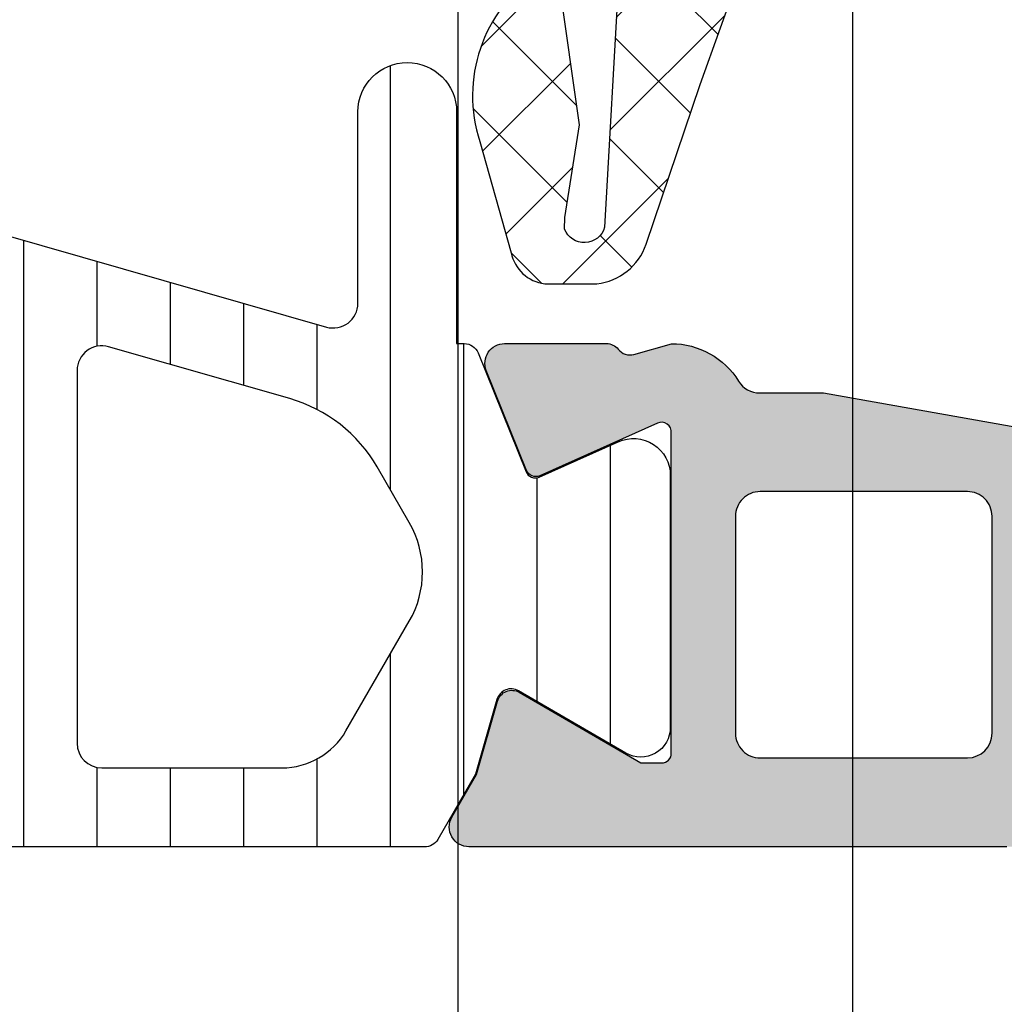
# Model space of a CAD drawing. Header units: millimetres. Extents: x 373037 to 682063, y 76092 to 274210.
# Tile 392 of 552: x 681573 to 681593, y 255978 to 255998. Entities that reach past the tile are written whole.
import ezdxf

# ---------------------------------------------------------------- set-up
doc = ezdxf.new("R2010")
doc.units = ezdxf.units.MM
doc.header["$LTSCALE"] = 100
doc.layers.add('PUDORYS', color=253, linetype='CONTINUOUS')
pattern_1 = [(135, (679960.638258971, 248348.1544064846), (-1.077630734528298, -1.077630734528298), []), (225, (679960.638258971, 248348.1544064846), (1.077630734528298, -1.077630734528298), [])]

msp = doc.modelspace()

# ---------------------------------------------------------------- hatches: boundary and pattern name
at = {"layer": 'PUDORYS', "true_color": 0x939598}
h = msp.add_hatch(dxfattribs=at)
h.set_pattern_fill('ANSI37', color=252, scale=0.48, angle=90, style=0)
h.set_pattern_definition(pattern_1)
edge = h.paths.add_edge_path(flags=16)
edge.add_line((681582.8575962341, 256012.3292867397), (681582.7578522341, 256013.7221407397))
edge.add_arc((681583.3563191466, 256013.7649982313), 0.5999995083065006, 89.99999164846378, 184.0960805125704, ccw=False)
edge.add_arc((681583.3563193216, 256013.7649982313), 0.5999995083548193, -4.096080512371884, 90.00000835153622, ccw=False)
edge.add_line((681583.9547862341, 256013.7221407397), (681583.8550422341, 256012.3292867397))
edge.add_arc((681583.356319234, 256012.3650012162), 0.5000001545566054, 184.096064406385, 355.9039355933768, ccw=False)
edge = h.paths.add_edge_path(flags=16)
edge.add_arc((681584.9563158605, 256009.1649931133), 0.4999996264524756, 89.99995719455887, 180.0000428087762, ccw=False)
edge.add_line((681584.9563162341, 256009.6649927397), (681588.550001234, 256009.6649927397))
edge.add_arc((681588.5500012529, 256009.1649924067), 0.5000003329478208, -23.218026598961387, 90.00000216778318, ccw=False)
edge.add_line((681589.009507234, 256008.9678767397), (681586.293629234, 256002.6367747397))
edge.add_arc((681585.8341238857, 256002.8338906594), 0.4999998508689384, 267.4998893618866, 336.78191820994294, ccw=False)
edge.add_line((681585.812313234, 256002.3343667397), (681584.934506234, 256002.3726927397))
edge.add_arc((681584.9563157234, 256002.8722163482), 0.4999994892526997, 179.9999551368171, 267.5000208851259, ccw=False)
edge.add_line((681584.4563162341, 256002.8722167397), (681584.4563162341, 256009.1649927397))
edge = h.paths.add_edge_path(flags=16)
edge.add_line((681559.402397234, 256003.7568307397), (681555.253727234, 256012.6536837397))
edge.add_arc((681555.706880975, 256012.8649928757), 0.4999998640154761, 89.9999703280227, 205.0000079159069, ccw=False)
edge.add_line((681555.7068812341, 256013.3649927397), (681565.056316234, 256013.3649927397))
edge.add_arc((681565.0563166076, 256012.8649931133), 0.4999996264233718, -4.280877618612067e-05, 90.00004280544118, ccw=False)
edge.add_line((681565.556316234, 256012.8649927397), (681565.556316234, 256003.7410697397))
edge.add_arc((681565.0563161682, 256003.7410699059), 0.5000000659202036, 267.4999727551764, 359.999980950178, ccw=False)
edge.add_line((681565.0345062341, 256003.2415457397), (681559.8337422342, 256003.4686157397))
edge.add_arc((681559.8555519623, 256003.9681411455), 0.5000012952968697, 205.0000919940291, 267.5000025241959, ccw=False)
edge = h.paths.add_edge_path(flags=16)
edge.add_arc((681568.2563158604, 256012.8649931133), 0.4999996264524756, 89.99995719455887, 180.0000428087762, ccw=False)
edge.add_line((681568.256316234, 256013.3649927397), (681575.4563162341, 256013.3649927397))
edge.add_arc((681575.4563166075, 256012.8649931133), 0.4999996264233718, -4.280877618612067e-05, 90.00004280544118, ccw=False)
edge.add_line((681575.9563162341, 256012.8649927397), (681575.9563162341, 256011.6649927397))
edge.add_arc((681577.9563147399, 256011.6649912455), 1.999998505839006, 179.9999571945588, 270.0000428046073)
edge.add_line((681577.9563162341, 256009.6649927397), (681581.7563162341, 256009.6649927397))
edge.add_arc((681581.7563166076, 256009.1649931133), 0.4999996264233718, -4.280877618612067e-05, 90.00004280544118, ccw=False)
edge.add_line((681582.256316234, 256009.1649927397), (681582.256316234, 256003.0119317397))
edge.add_arc((681581.756316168, 256003.011931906), 0.5000000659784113, 267.4999727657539, 359.999980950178, ccw=False)
edge.add_line((681581.7345062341, 256002.5124077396), (681576.2345062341, 256002.7525427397))
edge.add_arc((681576.2563157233, 256003.2520663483), 0.4999994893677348, 179.9999551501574, 267.50002088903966, ccw=False)
edge.add_line((681575.756316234, 256003.2520667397), (681575.756316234, 256008.5649927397))
edge.add_arc((681574.656316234, 256008.5649927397), 1.100000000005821, 0, 180)
edge.add_line((681573.556316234, 256008.5649927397), (681573.556316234, 256003.3917817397))
edge.add_arc((681573.0563161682, 256003.3917819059), 0.5000000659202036, 267.4999727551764, 359.999980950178, ccw=False)
edge.add_line((681573.0345062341, 256002.8922577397), (681568.2345062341, 256003.1018307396))
edge.add_arc((681568.2563157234, 256003.6013543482), 0.4999994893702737, 179.9999551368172, 267.50002088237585, ccw=False)
edge.add_line((681567.756316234, 256003.6013547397), (681567.756316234, 256012.8649927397))
edge = h.paths.add_edge_path()
edge.add_line((681553.043263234, 256011.4785357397), (681557.141112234, 256002.6906697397))
edge.add_ellipse((681559.8600376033, 256003.9585272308), major_axis=(-3.00000296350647, 0), ratio=1, start_angle=25.00003062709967, end_angle=87.49994116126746)
edge.add_line((681559.729176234, 256000.9613797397), (681560.378126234, 256000.9330457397))
edge.add_ellipse((681560.3563167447, 256000.4335221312), major_axis=(-0.4999994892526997, 0), ratio=1, start_angle=179.9999551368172, end_angle=267.5000208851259, ccw=False)
edge.add_line((681560.856316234, 256000.4335217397), (681560.856316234, 255999.4649927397))
edge.add_ellipse((681560.9563161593, 255999.464992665), major_axis=(-0.09999992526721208, 0), ratio=1, start_angle=-4.28221165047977e-05, end_angle=90.00004282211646)
edge.add_line((681560.9563162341, 255999.3649927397), (681561.556316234, 255999.3649927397))
edge.add_ellipse((681561.5563163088, 255999.464992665), major_axis=(-0.09999992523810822, 0), ratio=1, start_angle=89.99995719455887, end_angle=180.0000428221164)
edge.add_line((681561.656316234, 255999.4649927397), (681561.656316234, 256000.3680307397))
edge.add_ellipse((681562.1563162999, 256000.3680305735), major_axis=(-0.5000000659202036, 0), ratio=1, start_angle=267.4999727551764, end_angle=359.99998095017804, ccw=False)
edge.add_line((681562.1781262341, 256000.8675547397), (681571.0784202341, 256000.4737167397))
edge.add_ellipse((681571.0563161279, 255999.9742054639), major_axis=(-0.5000001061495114, 0), ratio=1, start_angle=179.9999170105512, end_angle=267.4662307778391, ccw=False)
edge.add_line((681571.556316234, 255999.9742047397), (681571.556316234, 255999.3649927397))
edge.add_ellipse((681571.6563161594, 255999.364992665), major_axis=(-0.09999992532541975, 0), ratio=1, start_angle=-4.282211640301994e-05, end_angle=90.00004277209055)
edge.add_line((681571.656316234, 255999.2649927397), (681572.256316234, 255999.2649927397))
edge.add_ellipse((681572.2563163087, 255999.364992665), major_axis=(-0.09999992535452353, 0), ratio=1, start_angle=89.99995721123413, end_angle=180.0000428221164)
edge.add_line((681572.356316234, 255999.3649927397), (681572.356316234, 255999.8945547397))
edge.add_ellipse((681572.8563167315, 255999.8945550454), major_axis=(-0.5000004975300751, 0), ratio=1, start_angle=-92.53369799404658, end_angle=3.503136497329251e-05, ccw=False)
edge.add_line((681572.8784202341, 256000.3940667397), (681584.4186452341, 255999.8834107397))
edge.add_ellipse((681584.3968357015, 255999.383886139), major_axis=(-0.5000004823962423, 0), ratio=1, start_angle=176.7829426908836, end_angle=267.50002091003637, ccw=False)
edge.add_line((681584.8960482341, 255999.3558267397), (681584.607485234, 255994.2220837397))
edge.add_ellipse((681584.197067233, 255994.3376391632), major_axis=(-0.4263754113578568, 0), ratio=1, start_angle=20.758972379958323, end_angle=164.2751455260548, ccw=False)
edge.add_line((681583.798372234, 255994.1865157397), (681583.799612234, 255994.4191187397))
edge.add_line((681583.7996122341, 255994.4191187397), (681584.0977502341, 255996.3016977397))
edge.add_line((681584.0977502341, 255996.3016977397), (681583.6973242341, 255999.1509827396))
edge.add_ellipse((681583.4002436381, 255999.109232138), major_axis=(-0.2999999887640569, 0), ratio=1, start_angle=187.9997440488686, end_angle=304.5977463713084)
edge.add_ellipse((681584.9333570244, 255996.8866610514), major_axis=(-3.000047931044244, 0), ratio=1, start_angle=-55.40235871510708, end_angle=18.00842457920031)
edge.add_line((681582.0802782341, 255995.9591757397), (681582.7138542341, 255993.7042847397))
edge.add_ellipse((681583.4890667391, 255993.8652142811), major_axis=(-0.791740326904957, 0), ratio=1, start_angle=11.72768979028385, end_angle=83.20165374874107)
edge.add_line((681583.3953442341, 255993.0790407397), (681584.4535542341, 255993.0778197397))
edge.add_ellipse((681584.3244299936, 255994.2569059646), major_axis=(-1.186135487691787, 0), ratio=1, start_angle=96.24967815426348, end_angle=161.3444235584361)
edge.add_line((681585.4482442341, 255993.8774867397), (681586.5425772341, 255997.1188267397))
edge.add_line((681586.5425772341, 255997.1188267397), (681589.4323552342, 256005.1686217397))
edge.add_line((681589.432355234, 256005.1686217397), (681593.765164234, 256015.0664987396))
edge.add_ellipse((681593.3061552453, 256015.2647688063), major_axis=(-0.5000002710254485, 0), ratio=1, start_angle=156.6379505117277, end_angle=269.9334236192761)
edge.add_line((681593.3067362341, 256015.7647687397), (681592.760035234, 256015.7654037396))
edge.add_ellipse((681592.7594549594, 256015.2654036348), major_axis=(-0.5000004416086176, 0), ratio=1, start_angle=269.9335054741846, end_angle=336.0791754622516)
edge.add_line((681592.302401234, 256015.4681407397), (681590.900645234, 256012.2641377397))
edge.add_ellipse((681589.9845041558, 256012.6649920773), major_axis=(-0.9999993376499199, 0), ratio=1, start_angle=89.99994718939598, end_angle=156.368385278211, ccw=False)
edge.add_line((681589.984503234, 256011.6649927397), (681584.756561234, 256011.6649927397))
edge.add_line((681584.756561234, 256011.6649927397), (681584.7565522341, 256013.4644717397))
edge.add_line((681584.7565522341, 256013.4644717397), (681585.2713532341, 256013.6024137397))
edge.add_ellipse((681585.1565879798, 256013.8795677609), major_axis=(-0.2999756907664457, 0), ratio=1, start_angle=112.4937002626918, end_angle=202.5035666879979)
edge.add_line((681585.4337222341, 256013.9943807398), (681584.5845552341, 256015.2645077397))
edge.add_ellipse((681583.7186910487, 256014.7647869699), major_axis=(-0.9997207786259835, 0), ratio=1, start_angle=209.9907606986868, end_angle=270.0076118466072)
edge.add_line((681583.718558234, 256015.7645077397), (681582.994197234, 256015.7644767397))
edge.add_ellipse((681582.9944052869, 256014.7647389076), major_axis=(-0.9997378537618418, 0), ratio=1, start_angle=270.0119236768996, end_angle=330.0086750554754)
edge.add_line((681582.1285312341, 256015.2644767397), (681581.2793642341, 256013.9943807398))
edge.add_ellipse((681581.5565117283, 256013.8795688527), major_axis=(-0.2999875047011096, 0), ratio=1, start_angle=-22.50240616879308, end_angle=67.5013961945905)
edge.add_line((681581.441718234, 256013.6024137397), (681581.956534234, 256013.4644417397))
edge.add_line((681581.9565342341, 256013.4644417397), (681581.9565422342, 256011.6649927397))
edge.add_line((681581.956542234, 256011.6649927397), (681578.7563152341, 256011.6649927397))
edge.add_ellipse((681578.7563150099, 256011.9649925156), major_axis=(-0.2999997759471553, 0), ratio=1, start_angle=-4.279988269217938e-05, end_angle=90.00004280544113, ccw=False)
edge.add_line((681578.4563152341, 256011.9649927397), (681578.4563152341, 256015.2649887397))
edge.add_ellipse((681577.9563156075, 256015.2649891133), major_axis=(-0.4999996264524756, 0), ratio=1, start_angle=179.9999571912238, end_angle=270.0000428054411)
edge.add_line((681577.9563152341, 256015.7649887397), (681551.0586932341, 256015.7649887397))
edge.add_line((681551.0586932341, 256015.7649887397), (681550.1635752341, 256014.2145967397))
edge.add_ellipse((681550.5965877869, 256013.9645966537), major_axis=(-0.4999999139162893, 0), ratio=1, start_angle=-30.0000170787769, end_angle=89.99993665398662)
edge.add_line((681550.5965872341, 256013.4645967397), (681550.5965872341, 256011.7672257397))
edge.add_line((681550.5965872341, 256011.7672257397), (681552.590109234, 256011.7672257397))
edge.add_ellipse((681552.5901095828, 256011.2672254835), major_axis=(-0.5000002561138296, 0), ratio=1, start_angle=205.0001285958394, end_angle=270.00003995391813, ccw=False)
h = msp.add_hatch(dxfattribs=at)
h.set_pattern_fill('ANSI37', color=252, scale=0.48, angle=90, style=0)
h.set_pattern_definition(pattern_1)
edge = h.paths.add_edge_path(flags=16)
edge.add_line((681582.8575962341, 256012.3292865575), (681582.7578522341, 256013.7221405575))
edge.add_arc((681583.3563191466, 256013.7649980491), 0.5999995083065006, 89.99999164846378, 184.0960805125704, ccw=False)
edge.add_arc((681583.3563193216, 256013.7649980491), 0.5999995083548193, -4.096080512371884, 90.00000835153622, ccw=False)
edge.add_line((681583.9547862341, 256013.7221405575), (681583.8550422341, 256012.3292865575))
edge.add_arc((681583.356319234, 256012.365001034), 0.5000001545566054, 184.096064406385, 355.9039355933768, ccw=False)
edge = h.paths.add_edge_path(flags=16)
edge.add_arc((681584.9563158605, 256009.1649929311), 0.4999996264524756, 89.99995719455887, 180.0000428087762, ccw=False)
edge.add_line((681584.9563162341, 256009.6649925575), (681588.550001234, 256009.6649925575))
edge.add_arc((681588.5500012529, 256009.1649922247), 0.5000003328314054, -23.21802661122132, 90.00000216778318, ccw=False)
edge.add_line((681589.009507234, 256008.9678765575), (681586.293629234, 256002.6367745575))
edge.add_arc((681585.8341238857, 256002.8338904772), 0.4999998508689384, 267.4998893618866, 336.78191820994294, ccw=False)
edge.add_line((681585.812313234, 256002.3343665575), (681584.934506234, 256002.3726925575))
edge.add_arc((681584.9563157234, 256002.8722161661), 0.4999994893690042, 179.9999551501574, 267.5000208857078, ccw=False)
edge.add_line((681584.4563162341, 256002.8722165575), (681584.4563162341, 256009.1649925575))
edge = h.paths.add_edge_path(flags=16)
edge.add_line((681559.402397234, 256003.7568305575), (681555.253727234, 256012.6536835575))
edge.add_arc((681555.706880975, 256012.8649926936), 0.4999998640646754, 89.99997032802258, 205.0000079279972, ccw=False)
edge.add_line((681555.7068812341, 256013.3649925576), (681565.056316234, 256013.3649925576))
edge.add_arc((681565.0563166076, 256012.8649929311), 0.4999996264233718, -4.280877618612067e-05, 90.00004280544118, ccw=False)
edge.add_line((681565.556316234, 256012.8649925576), (681565.556316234, 256003.7410695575))
edge.add_arc((681565.0563161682, 256003.7410697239), 0.5000000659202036, 267.4999727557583, 359.9999809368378, ccw=False)
edge.add_line((681565.0345062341, 256003.2415455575), (681559.8337422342, 256003.4686155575))
edge.add_arc((681559.8555519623, 256003.9681409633), 0.5000012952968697, 205.0000919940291, 267.5000025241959, ccw=False)
edge = h.paths.add_edge_path(flags=16)
edge.add_arc((681568.2563158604, 256012.8649929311), 0.4999996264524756, 89.99995719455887, 180.0000428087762, ccw=False)
edge.add_line((681568.256316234, 256013.3649925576), (681575.4563162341, 256013.3649925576))
edge.add_arc((681575.4563166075, 256012.8649929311), 0.4999996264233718, -4.280877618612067e-05, 90.00004280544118, ccw=False)
edge.add_line((681575.9563162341, 256012.8649925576), (681575.9563162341, 256011.6649925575))
edge.add_arc((681577.9563147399, 256011.6649910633), 1.999998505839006, 179.9999571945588, 270.0000428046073)
edge.add_line((681577.9563162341, 256009.6649925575), (681581.7563162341, 256009.6649925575))
edge.add_arc((681581.7563166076, 256009.1649929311), 0.4999996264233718, -4.280877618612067e-05, 90.00004280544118, ccw=False)
edge.add_line((681582.256316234, 256009.1649925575), (681582.256316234, 256003.0119315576))
edge.add_arc((681581.756316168, 256003.0119317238), 0.5000000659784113, 267.4999727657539, 359.999980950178, ccw=False)
edge.add_line((681581.7345062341, 256002.5124075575), (681576.2345062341, 256002.7525425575))
edge.add_arc((681576.2563157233, 256003.252066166), 0.4999994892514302, 179.9999551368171, 267.50002088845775, ccw=False)
edge.add_line((681575.756316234, 256003.2520665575), (681575.756316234, 256008.5649925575))
edge.add_arc((681574.656316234, 256008.5649925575), 1.100000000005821, 0, 180)
edge.add_line((681573.556316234, 256008.5649925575), (681573.556316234, 256003.3917815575))
edge.add_arc((681573.0563161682, 256003.3917817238), 0.5000000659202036, 267.4999727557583, 359.9999809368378, ccw=False)
edge.add_line((681573.0345062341, 256002.8922575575), (681568.2345062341, 256003.1018305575))
edge.add_arc((681568.2563157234, 256003.6013541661), 0.4999994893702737, 179.9999551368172, 267.50002088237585, ccw=False)
edge.add_line((681567.756316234, 256003.6013545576), (681567.756316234, 256012.8649925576))
edge = h.paths.add_edge_path()
edge.add_line((681553.043263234, 256011.4785355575), (681557.141112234, 256002.6906695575))
edge.add_ellipse((681559.8600376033, 256003.9585270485), major_axis=(-3.00000296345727, 0), ratio=1, start_angle=25.00003062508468, end_angle=87.49994116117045)
edge.add_line((681559.729176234, 256000.9613795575), (681560.378126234, 256000.9330455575))
edge.add_ellipse((681560.3563167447, 256000.4335219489), major_axis=(-0.4999994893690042, 0), ratio=1, start_angle=179.9999551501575, end_angle=267.5000208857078, ccw=False)
edge.add_line((681560.856316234, 256000.4335215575), (681560.856316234, 255999.4649925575))
edge.add_ellipse((681560.9563161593, 255999.4649924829), major_axis=(-0.09999992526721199, 0), ratio=1, start_angle=-4.275541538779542e-05, end_angle=90.0000428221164)
edge.add_line((681560.9563162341, 255999.3649925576), (681561.556316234, 255999.3649925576))
edge.add_ellipse((681561.5563163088, 255999.4649924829), major_axis=(-0.09999992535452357, 0), ratio=1, start_angle=89.99995719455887, end_angle=180.0000427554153)
edge.add_line((681561.656316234, 255999.4649925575), (681561.656316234, 256000.3680305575))
edge.add_ellipse((681562.1563162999, 256000.3680303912), major_axis=(-0.5000000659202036, 0), ratio=1, start_angle=267.4999727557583, end_angle=359.9999809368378, ccw=False)
edge.add_line((681562.1781262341, 256000.8675545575), (681571.0784202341, 256000.4737165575))
edge.add_ellipse((681571.0563161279, 255999.9742052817), major_axis=(-0.5000001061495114, 0), ratio=1, start_angle=179.9999170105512, end_angle=267.4662307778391, ccw=False)
edge.add_line((681571.556316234, 255999.9742045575), (681571.556316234, 255999.3649925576))
edge.add_ellipse((681571.6563161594, 255999.3649924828), major_axis=(-0.09999992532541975, 0), ratio=1, start_angle=-4.282211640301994e-05, end_angle=90.00004277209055)
edge.add_line((681571.656316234, 255999.2649925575), (681572.256316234, 255999.2649925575))
edge.add_ellipse((681572.2563163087, 255999.3649924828), major_axis=(-0.09999992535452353, 0), ratio=1, start_angle=89.99995721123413, end_angle=180.0000428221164)
edge.add_line((681572.356316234, 255999.3649925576), (681572.356316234, 255999.8945545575))
edge.add_ellipse((681572.8563167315, 255999.8945548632), major_axis=(-0.5000004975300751, 0), ratio=1, start_angle=-92.53369799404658, end_angle=3.503136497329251e-05, ccw=False)
edge.add_line((681572.8784202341, 256000.3940665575), (681584.4186452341, 255999.8834105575))
edge.add_ellipse((681584.3968357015, 255999.3838859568), major_axis=(-0.5000004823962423, 0), ratio=1, start_angle=176.7829426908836, end_angle=267.50002091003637, ccw=False)
edge.add_line((681584.8960482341, 255999.3558265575), (681584.607485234, 255994.2220835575))
edge.add_ellipse((681584.197067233, 255994.3376389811), major_axis=(-0.4263754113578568, 0), ratio=1, start_angle=20.758972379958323, end_angle=164.2751455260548, ccw=False)
edge.add_line((681583.798372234, 255994.1865155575), (681583.799612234, 255994.4191185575))
edge.add_line((681583.7996122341, 255994.4191185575), (681584.0977502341, 255996.3016975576))
edge.add_line((681584.0977502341, 255996.3016975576), (681583.6973242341, 255999.1509825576))
edge.add_ellipse((681583.4002436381, 255999.109231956), major_axis=(-0.2999999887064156, 0), ratio=1, start_angle=187.9997440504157, end_angle=304.5977463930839)
edge.add_ellipse((681584.9333570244, 255996.8866608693), major_axis=(-3.000047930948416, 0), ratio=1, start_angle=-55.40235871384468, end_angle=18.00842458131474)
edge.add_line((681582.0802782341, 255995.9591755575), (681582.7138542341, 255993.7042845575))
edge.add_ellipse((681583.4890667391, 255993.8652140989), major_axis=(-0.791740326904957, 0), ratio=1, start_angle=11.72768979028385, end_angle=83.20165374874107)
edge.add_line((681583.3953442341, 255993.0790405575), (681584.4535542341, 255993.0778195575))
edge.add_ellipse((681584.3244299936, 255994.2569057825), major_axis=(-1.186135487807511, 0), ratio=1, start_angle=96.2496781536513, end_angle=161.3444235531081)
edge.add_line((681585.4482442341, 255993.8774865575), (681586.5425772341, 255997.1188265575))
edge.add_line((681586.5425772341, 255997.1188265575), (681589.4323552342, 256005.1686215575))
edge.add_line((681589.432355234, 256005.1686215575), (681593.765164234, 256015.0664985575))
edge.add_ellipse((681593.3061552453, 256015.2647686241), major_axis=(-0.5000002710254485, 0), ratio=1, start_angle=156.6379505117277, end_angle=269.9334236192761)
edge.add_line((681593.3067362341, 256015.7647685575), (681592.760035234, 256015.7654035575))
edge.add_ellipse((681592.7594549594, 256015.2654034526), major_axis=(-0.5000004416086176, 0), ratio=1, start_angle=269.9335054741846, end_angle=336.0791754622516)
edge.add_line((681592.302401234, 256015.4681405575), (681590.900645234, 256012.2641375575))
edge.add_ellipse((681589.9845041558, 256012.6649918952), major_axis=(-0.9999993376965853, 0), ratio=1, start_angle=89.99994718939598, end_angle=156.3683852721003, ccw=False)
edge.add_line((681589.984503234, 256011.6649925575), (681584.756561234, 256011.6649925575))
edge.add_line((681584.756561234, 256011.6649925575), (681584.7565522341, 256013.4644715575))
edge.add_line((681584.7565522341, 256013.4644715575), (681585.2713532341, 256013.6024135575))
edge.add_ellipse((681585.1565879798, 256013.8795675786), major_axis=(-0.2999756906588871, 0), ratio=1, start_angle=112.4937002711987, end_angle=202.5035667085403)
edge.add_line((681585.4337222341, 256013.9943805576), (681584.5845552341, 256015.2645075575))
edge.add_ellipse((681583.7186910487, 256014.7647867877), major_axis=(-0.9997207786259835, 0), ratio=1, start_angle=209.9907606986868, end_angle=270.0076118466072)
edge.add_line((681583.718558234, 256015.7645075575), (681582.994197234, 256015.7644765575))
edge.add_ellipse((681582.9944052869, 256014.7647387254), major_axis=(-0.9997378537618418, 0), ratio=1, start_angle=270.0119236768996, end_angle=330.0086750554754)
edge.add_line((681582.1285312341, 256015.2644765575), (681581.2793642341, 256013.9943805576))
edge.add_ellipse((681581.5565117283, 256013.8795686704), major_axis=(-0.2999875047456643, 0), ratio=1, start_angle=-22.50240618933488, end_angle=67.50139618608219)
edge.add_line((681581.441718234, 256013.6024135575), (681581.956534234, 256013.4644415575))
edge.add_line((681581.9565342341, 256013.4644415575), (681581.9565422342, 256011.6649925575))
edge.add_line((681581.956542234, 256011.6649925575), (681578.7563152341, 256011.6649925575))
edge.add_ellipse((681578.7563150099, 256011.9649923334), major_axis=(-0.2999997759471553, 0), ratio=1, start_angle=-4.279988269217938e-05, end_angle=90.00004280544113, ccw=False)
edge.add_line((681578.4563152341, 256011.9649925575), (681578.4563152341, 256015.2649885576))
edge.add_ellipse((681577.9563156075, 256015.2649889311), major_axis=(-0.4999996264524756, 0), ratio=1, start_angle=179.9999571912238, end_angle=270.0000428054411)
edge.add_line((681577.9563152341, 256015.7649885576), (681551.0586932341, 256015.7649885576))
edge.add_line((681551.0586932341, 256015.7649885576), (681550.1635752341, 256014.2145965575))
edge.add_ellipse((681550.5965877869, 256013.9645964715), major_axis=(-0.4999999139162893, 0), ratio=1, start_angle=-30.0000170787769, end_angle=89.99993665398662)
edge.add_line((681550.5965872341, 256013.4645965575), (681550.5965872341, 256011.7672255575))
edge.add_line((681550.5965872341, 256011.7672255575), (681552.590109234, 256011.7672255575))
edge.add_ellipse((681552.5901095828, 256011.2672253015), major_axis=(-0.5000002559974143, 0), ratio=1, start_angle=205.000128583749, end_angle=270.00003995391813, ccw=False)
h = msp.add_hatch(dxfattribs=at)
h.set_pattern_fill('ANSI31', color=252, scale=0.468, angle=45, style=0)
h.set_pattern_definition([(90, (679960.638258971, 248348.1544064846), (-1.4859, 3.33066907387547e-16), [])])
edge = h.paths.add_edge_path(flags=16)
edge.add_line((681579.367841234, 255984.0130927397), (681580.651203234, 255986.2358027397))
edge.add_ellipse((681578.9194782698, 255987.2356751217), major_axis=(-1.999654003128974, 0), ratio=1, start_angle=149.9984985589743, end_angle=209.9999542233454)
edge.add_line((681580.6512302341, 255988.2355007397), (681579.999102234, 255989.3650187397))
edge.add_ellipse((681577.4010220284, 255987.8650156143), major_axis=(-3.000005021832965, 0), ratio=1, start_angle=210.0000135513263, end_angle=253.9999452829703)
edge.add_line((681578.2279382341, 255990.7488047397), (681574.5569162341, 255991.8014527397))
edge.add_ellipse((681574.4190974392, 255991.3208217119), major_axis=(-0.5000002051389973, 0), ratio=1, start_angle=-106.0000072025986, end_angle=0.0007989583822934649)
edge.add_line((681573.919097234, 255991.3208147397), (681573.919207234, 255983.7630617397))
edge.add_ellipse((681574.4192070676, 255983.7630715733), major_axis=(-0.4999998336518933, 0), ratio=1, start_angle=0.001126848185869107, end_angle=90.000821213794)
edge.add_line((681574.419214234, 255983.2630717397), (681578.068863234, 255983.2631277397))
edge.add_ellipse((681578.0688237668, 255984.7631269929), major_axis=(-1.499999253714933, 0), ratio=1, start_angle=90.00150754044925, end_angle=149.9984727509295)
edge = h.paths.add_edge_path(flags=16)
edge.add_line((681572.3192052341, 255983.7630437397), (681572.319078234, 255992.0663737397))
edge.add_ellipse((681571.8190779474, 255992.0663654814), major_axis=(-0.5000002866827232, 0), ratio=1, start_angle=180.0009463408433, end_angle=254.0000560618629)
edge.add_line((681571.9568962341, 255992.5469967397), (681566.004134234, 255994.2539237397))
edge.add_ellipse((681565.8663152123, 255993.7732930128), major_axis=(-0.4999999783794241, 0), ratio=1, start_angle=-106.0000416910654, end_angle=0.0009480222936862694)
edge.add_line((681565.366315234, 255993.7732847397), (681565.366485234, 255983.7629307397))
edge.add_ellipse((681565.8664854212, 255983.7629429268), major_axis=(-0.5000001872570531, 0), ratio=1, start_angle=0.001396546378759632, end_angle=90.0008952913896)
edge.add_line((681565.8664932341, 255983.2629427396), (681571.8192132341, 255983.2630327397))
edge.add_ellipse((681571.8192049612, 255983.7630330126), major_axis=(-0.5000002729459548, 0), ratio=1, start_angle=90.00094800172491, end_angle=180.0012292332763)
edge = h.paths.add_edge_path(flags=16)
edge.add_line((681558.0021812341, 255994.3120797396), (681556.1682922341, 255991.1356897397))
edge.add_ellipse((681558.7663719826, 255989.6356898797), major_axis=(-3.000002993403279, 0), ratio=1, start_angle=-29.99996390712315, end_angle=30.0014917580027)
edge.add_line((681556.168332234, 255988.1356207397), (681558.5488272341, 255984.0127377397))
edge.add_ellipse((681559.8478455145, 255984.7627734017), major_axis=(-1.500000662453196, 0), ratio=1, start_angle=30.00155832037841, end_angle=90.00151717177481)
edge.add_line((681559.847885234, 255983.2627727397), (681563.266499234, 255983.2628637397))
edge.add_ellipse((681563.2664857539, 255983.7628632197), major_axis=(-0.4999994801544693, 0), ratio=1, start_angle=90.00154470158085, end_angle=180.0014346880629)
edge.add_line((681563.766485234, 255983.7628757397), (681563.766304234, 255994.0621907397))
edge.add_ellipse((681562.7663038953, 255994.062172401), major_axis=(-1.00000033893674, 0), ratio=1, start_angle=180.0010507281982, end_angle=270.0015275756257)
edge.add_line((681562.7662772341, 255995.0621727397), (681559.301179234, 255995.0620797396))
edge.add_ellipse((681559.3012194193, 255993.562079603), major_axis=(-1.500000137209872, 0), ratio=1, start_angle=270.0015349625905, end_angle=329.9999969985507)
edge = h.paths.add_edge_path()
edge.add_line((681556.154375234, 255996.6619477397), (681562.707438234, 255996.6621697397))
edge.add_arc((681562.7076050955, 255991.6621720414), 4.999997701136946, 73.99997623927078, 90.0019120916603, ccw=False)
edge.add_line((681564.0857932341, 255996.4684777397), (681578.972211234, 255992.1998667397))
edge.add_arc((681579.1100297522, 255992.6804970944), 0.4999994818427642, 254.0000020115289, 360.0000739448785)
edge.add_line((681579.6100292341, 255992.6804977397), (681579.6100292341, 255996.5638717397))
edge.add_arc((681580.6100292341, 255996.5638917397), 1.000000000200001, 0.0011459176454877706, 180.0011459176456, ccw=False)
edge.add_line((681581.6100292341, 255996.5639117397), (681581.6102172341, 255991.8655757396))
edge.add_line((681581.6102172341, 255991.8655757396), (681581.7662692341, 255991.8655757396))
edge.add_arc((681581.766269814, 255991.5655757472), 0.2999999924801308, 21.973845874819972, 90.00011076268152, ccw=False)
edge.add_line((681582.0444762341, 255991.6778307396), (681583.0176632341, 255989.2659287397))
edge.add_arc((681583.2031344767, 255989.3407653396), 0.20000024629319, 201.9737977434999, 294.1409822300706)
edge.add_line((681583.2849312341, 255989.1582567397), (681584.8836162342, 255989.8747567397))
edge.add_arc((681585.1903544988, 255989.1903509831), 0.7499997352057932, -1.8587370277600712e-05, 114.1410584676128, ccw=False)
edge.add_line((681585.9403542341, 255989.1903507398), (681585.9403542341, 255984.0828017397))
edge.add_arc((681585.3403544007, 255984.0828018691), 0.5999998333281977, 239.85707513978, 359.99998763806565, ccw=False)
edge.add_line((681585.0390592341, 255983.5639367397), (681582.8671022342, 255984.8251527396))
edge.add_arc((681582.7164539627, 255984.5657200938), 0.300000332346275, 59.85696928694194, 163.9999309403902)
edge.add_line((681582.428075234, 255984.6484117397), (681581.9938082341, 255983.1339397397))
edge.add_line((681581.9938082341, 255983.1339397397), (681581.231260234, 255981.8131677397))
edge.add_arc((681580.9714530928, 255981.9631684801), 0.299999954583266, 267.5366952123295, 329.9998317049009, ccw=False)
edge.add_line((681580.958559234, 255981.6634457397), (681556.968905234, 255981.6634457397))
edge.add_arc((681556.9489505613, 255981.9627814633), 0.3000001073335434, 210.0001477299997, 273.8138762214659, ccw=False)
edge.add_line((681556.689143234, 255981.8127807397), (681555.926575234, 255983.1335867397))
edge.add_line((681555.926575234, 255983.1335867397), (681555.4923082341, 255984.6480577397))
edge.add_arc((681555.2039291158, 255984.5653665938), 0.3000005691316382, 15.99995675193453, 120.1429184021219)
edge.add_line((681555.0532812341, 255984.8247997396), (681552.8813252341, 255983.5635837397))
edge.add_arc((681552.5800295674, 255984.0824491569), 0.6000003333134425, 180.000039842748, 300.14295235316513, ccw=False)
edge.add_line((681551.980029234, 255984.0824487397), (681551.980029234, 255993.9860487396))
edge.add_arc((681552.7300292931, 255993.9860494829), 0.750000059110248, 65.85897973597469, 180.0000567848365, ccw=False)
edge.add_line((681553.0367672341, 255994.6704557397), (681554.6354522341, 255993.9539557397))
edge.add_arc((681554.7172489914, 255994.1364643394), 0.2000002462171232, 245.8590177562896, 338.0262022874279)
edge.add_line((681554.902720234, 255994.0616277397), (681555.876179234, 255996.4742027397))
edge.add_arc((681556.1543850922, 255996.3619485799), 0.2999991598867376, 90.00188278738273, 158.0262614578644, ccw=False)
h = msp.add_hatch(color=252, dxfattribs=at)
edge = h.paths.add_edge_path(flags=16)
edge.add_line((681591.960104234, 255988.8648487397), (681587.760354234, 255988.8648487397))
edge.add_ellipse((681587.7603538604, 255988.3648491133), major_axis=(-0.4999996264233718, 0), ratio=1, start_angle=-90.00004280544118, end_angle=4.280877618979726e-05)
edge.add_line((681587.260354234, 255988.3648487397), (681587.260354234, 255983.9648247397))
edge.add_ellipse((681587.7603538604, 255983.9648243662), major_axis=(-0.4999996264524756, 0), ratio=1, start_angle=-4.280877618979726e-05, end_angle=90.00004280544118)
edge.add_line((681587.760354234, 255983.4648247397), (681591.960103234, 255983.4648247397))
edge.add_ellipse((681591.9601027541, 255983.9648252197), major_axis=(-0.5000004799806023, 0), ratio=1, start_angle=90.00005500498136, end_angle=179.9999449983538)
edge.add_line((681592.460103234, 255983.9648247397), (681592.460104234, 255988.3648487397))
edge.add_ellipse((681591.9601046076, 255988.3648491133), major_axis=(-0.4999996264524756, 0), ratio=1, start_angle=179.9999571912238, end_angle=270.0000428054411)
edge = h.paths.add_edge_path()
edge.add_line((681589.0467002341, 255990.8632297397), (681595.8097002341, 255989.6634697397))
edge.add_arc((681595.4603558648, 255987.6942181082), 1.999998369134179, -3.920358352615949e-05, 79.94040986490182, ccw=False)
edge.add_line((681597.4603542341, 255987.6942167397), (681597.4603542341, 255983.5292437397))
edge.add_line((681597.4603542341, 255983.5292437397), (681597.0000732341, 255981.8114547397))
edge.add_arc((681596.806888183, 255981.8632186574), 0.1999999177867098, 270.00001461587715, 344.99996143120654, ccw=False)
edge.add_line((681596.8068882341, 255981.6632187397), (681596.3603542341, 255981.6632187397))
edge.add_arc((681596.3603538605, 255982.1632183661), 0.4999996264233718, 179.9999571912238, 270.0000428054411, ccw=False)
edge.add_line((681595.860354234, 255982.1632187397), (681595.860354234, 255987.4632187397))
edge.add_arc((681595.3603546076, 255987.4632191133), 0.4999996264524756, 359.9999571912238, 450.0000428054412)
edge.add_line((681595.360354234, 255987.9632187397), (681594.260104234, 255987.9632187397))
edge.add_arc((681594.2601047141, 255987.4632182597), 0.5000004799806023, 90.00005500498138, 179.9999449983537)
edge.add_line((681593.7601042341, 255987.4632187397), (681593.7601042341, 255986.4632187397))
edge.add_line((681593.7601042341, 255986.4632187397), (681593.960104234, 255986.4632187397))
edge.add_arc((681593.960103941, 255986.2632186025), 0.200000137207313, -15.000005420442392, 89.99991605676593, ccw=False)
edge.add_line((681594.153289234, 255986.2114547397), (681593.7601032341, 255984.7440667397))
edge.add_line((681593.7601032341, 255984.7440667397), (681593.7601032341, 255982.6632187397))
edge.add_arc((681592.760102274, 255982.6632196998), 1.000000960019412, 270.00005500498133, 359.9999449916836, ccw=False)
edge.add_line((681592.7601032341, 255981.6632187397), (681581.8606012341, 255981.6632187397))
edge.add_arc((681581.8606009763, 255982.063219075), 0.400000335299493, 150.0000831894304, 270.0000369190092, ccw=False)
edge.add_line((681581.514190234, 255982.2632187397), (681582.012356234, 255983.1260667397))
edge.add_line((681582.012356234, 255983.1260667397), (681582.440226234, 255984.6182277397))
edge.add_arc((681582.7286050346, 255984.5355363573), 0.300000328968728, 59.82075871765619, 163.9999831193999, ccw=False)
edge.add_line((681582.8794172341, 255984.7948737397), (681585.3450282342, 255983.3631387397))
edge.add_line((681585.3450282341, 255983.3631387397), (681585.765447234, 255983.3631387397))
edge.add_arc((681585.7689397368, 255983.5547070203), 0.1916001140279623, 268.9555499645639, 362.5222218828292)
edge.add_line((681585.9603542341, 255983.5631387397), (681585.9603542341, 255990.0525777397))
edge.add_arc((681585.761187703, 255990.0708154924), 0.1999998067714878, 354.7679954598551, 474.1409481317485)
edge.add_line((681585.6793912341, 255990.2533237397), (681583.295706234, 255989.1850027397))
edge.add_arc((681583.2139094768, 255989.3675113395), 0.2000002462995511, 201.9737977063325, 294.1409822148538, ccw=False)
edge.add_line((681583.028438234, 255989.2926747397), (681582.212078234, 255991.3159027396))
edge.add_arc((681582.5830201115, 255991.4655758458), 0.3999998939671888, 89.99998245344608, 201.9738178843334, ccw=False)
edge.add_line((681582.583020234, 255991.8655757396), (681584.647167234, 255991.8655767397))
edge.add_arc((681584.6471680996, 255991.5655771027), 0.2999996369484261, 37.90491348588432, 90.00016531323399, ccw=False)
edge.add_arc((681585.1205876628, 255991.9341876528), 0.3000002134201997, 217.904652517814, 285.9998620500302)
edge.add_line((681585.203278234, 255991.6458087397), (681585.961167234, 255991.8631307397))
edge.add_arc((681585.961167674, 255990.2631316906), 1.599999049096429, 31.592394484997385, 90.00001575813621, ccw=False)
edge.add_arc((681587.7499397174, 255991.3632637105), 0.4999999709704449, 211.592335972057, 269.9984549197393)
edge.add_line((681587.749926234, 255990.8632637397), (681589.0467002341, 255990.8632297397))
h = msp.add_hatch(dxfattribs=at)
h.set_pattern_fill('ANSI37', color=252, scale=0.625, angle=90, style=0)
h.set_pattern_definition([(135, (679960.638258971, 248348.1544064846), (-1.403165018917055, -1.403165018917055), []), (225, (679960.638258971, 248348.1544064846), (1.403165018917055, -1.403165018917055), [])])
edge = h.paths.add_edge_path()
edge.add_ellipse((681592.8357574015, 255972.2780772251), major_axis=(-5.03946705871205, 0), ratio=1, start_angle=119.7917844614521, end_angle=175.0355387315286, ccw=False)
edge.add_ellipse((681595.1905576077, 255968.1649927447), major_axis=(-0.3000000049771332, 0), ratio=1, start_angle=90.00069259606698, end_angle=119.7921729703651, ccw=False)
edge.add_line((681595.190561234, 255967.8649927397), (681594.656277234, 255967.8649897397))
edge.add_ellipse((681594.6562759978, 255968.1649895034), major_axis=(-0.2999997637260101, 0), ratio=1, start_angle=-4.5112189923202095e-05, end_angle=90.00023611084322, ccw=False)
edge.add_line((681594.356276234, 255968.1649897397), (681594.356276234, 255969.7149867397))
edge.add_ellipse((681594.056265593, 255969.7149790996), major_axis=(-0.300010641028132, 0), ratio=1, start_angle=180.001459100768, end_angle=269.9956760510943)
edge.add_line((681594.0562882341, 255970.0149897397), (681592.6563062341, 255970.0150007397))
edge.add_ellipse((681592.6563090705, 255970.3149905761), major_axis=(-0.2999898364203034, 0), ratio=1, start_angle=0.00035074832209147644, end_angle=89.99945826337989, ccw=False)
edge.add_line((681592.356319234, 255970.3149887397), (681592.356319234, 255972.0150007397))
edge.add_ellipse((681592.656329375, 255972.0149935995), major_axis=(-0.3000101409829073, 0), ratio=1, start_angle=270.00441943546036, end_angle=359.9986363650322, ccw=False)
edge.add_line((681592.6563062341, 255972.3150037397), (681594.2201372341, 255972.3149927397))
edge.add_ellipse((681594.2529942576, 255972.6161518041), major_axis=(-0.3029461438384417, 0), ratio=1, start_angle=83.77354909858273, end_angle=193.4835772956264)
edge.add_ellipse((681605.5689585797, 255981.3210749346), major_axis=(-14.00076634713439, 0), ratio=1, start_angle=15.301732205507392, end_angle=38.07562007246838, ccw=False)
edge.add_ellipse((681591.5767208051, 255977.5143613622), major_axis=(-0.5004721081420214, 0), ratio=1, start_angle=192.9176085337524, end_angle=309.8066343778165)
edge.add_line((681591.256319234, 255977.8988287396), (681591.256319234, 255969.6155497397))
edge.add_ellipse((681591.756318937, 255969.6155502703), major_axis=(-0.4999997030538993, 0), ratio=1, start_angle=6.080472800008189e-05, end_angle=60.00001965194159)
edge.add_line((681591.506319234, 255969.1825377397), (681591.8063192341, 255969.0093317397))
edge.add_ellipse((681591.5563195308, 255968.5763192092), major_axis=(-0.4999997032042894, 0), ratio=1, start_angle=180.0000607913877, end_angle=240.0000196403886, ccw=False)
edge.add_line((681592.0563192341, 255968.5763197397), (681592.0563192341, 255966.9469717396))
edge.add_ellipse((681591.056319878, 255966.9469709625), major_axis=(-0.9999993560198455, 0), ratio=1, start_angle=120.0503388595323, end_angle=180.0000445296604, ccw=False)
edge.add_ellipse((681595.2126466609, 255959.7625902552), major_axis=(-7.300023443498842, 0), ratio=1, start_angle=300.0503545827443, end_angle=348.7144463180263)
edge.add_ellipse((681588.1563096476, 255961.5778223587), major_axis=(-0.3999905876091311, 0), ratio=1, start_angle=75.14702478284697, end_angle=159.4981705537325)
edge.add_ellipse((681594.5054077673, 255959.2037554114), major_axis=(-6.3784488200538, 0), ratio=1, start_angle=284.4525977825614, end_angle=339.4981254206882, ccw=False)
edge.add_line((681592.9134812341, 255965.3803547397), (681594.324188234, 255965.7439417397))
edge.add_line((681594.324188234, 255965.7439417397), (681595.186889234, 255965.9540547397))
edge.add_ellipse((681593.8563242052, 255971.2906774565), major_axis=(-5.499995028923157, 0), ratio=1, start_angle=103.9999549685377, end_angle=180.0000342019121)
edge.add_line((681599.356319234, 255971.2906807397), (681599.356319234, 255983.7087087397))
edge.add_line((681599.356319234, 255983.7087087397), (681599.068700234, 255985.0717657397))
edge.add_ellipse((681599.5579265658, 255985.1749983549), major_axis=(-0.4999993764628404, 0), ratio=1, start_angle=-49.71624840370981, end_angle=11.915300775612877, ccw=False)
edge.add_line((681599.234640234, 255985.5564237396), (681601.091248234, 255987.1300347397))
edge.add_ellipse((681600.606318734, 255987.7021737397), major_axis=(-0.7499997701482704, 0), ratio=1, start_angle=130.2837061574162, end_angle=310.2837061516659)
edge.add_line((681600.121389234, 255988.2743127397), (681597.809745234, 255986.3150267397))
edge.add_ellipse((681598.4563173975, 255985.5521751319), major_axis=(-0.9999990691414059, 0), ratio=1, start_angle=-49.71630131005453, end_angle=11.91524786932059)
edge.add_line((681597.477864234, 255985.3457107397), (681597.856319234, 255983.5521737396))
edge.add_line((681597.856319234, 255983.5521737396), (681597.856319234, 255971.8419727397))

# ---------------------------------------------------------------- linework, layer by layer
at = {"layer": 'PUDORYS', "color": 252, "ltscale": 15, "true_color": 0x939598}
for points in [[(655063.636877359, 249619.1544343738), (681589.639597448, 249619.1544343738), (681589.639597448, 273245.1544306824), (655063.636877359, 273245.1544306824)], [(681581.6396141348, 273237.1544306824), (655071.6368773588, 273237.1544306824), (655071.6368773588, 249627.1544343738), (681581.6396141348, 249627.1544343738)]]:
    msp.add_lwpolyline(points, close=True, dxfattribs=at)
at = {"layer": 'PUDORYS', "color": 252, "true_color": 0x939598, "extrusion": (0, 0, -1)}
for points in [[(-681583.229900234, 255999.3561797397, -0.331739), (-681582.0802782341, 255995.9591757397), (-681582.713854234, 255993.7042847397), (-681582.713854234, 255993.7042847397, -0.322384), (-681583.3953442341, 255993.0790407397), (-681584.453554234, 255993.0778197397), (-681584.453554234, 255993.0778197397, -0.291922), (-681585.4482442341, 255993.8774867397), (-681586.5425772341, 255997.1188267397), (-681589.432355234, 256005.1686217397)], [(-681583.229900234, 255999.3561795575, -0.331739), (-681582.0802782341, 255995.9591755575), (-681582.713854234, 255993.7042845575), (-681582.713854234, 255993.7042845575, -0.322384), (-681583.3953442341, 255993.0790405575), (-681584.453554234, 255993.0778195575), (-681584.453554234, 255993.0778195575, -0.291922), (-681585.4482442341, 255993.8774865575), (-681586.5425772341, 255997.1188265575), (-681589.432355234, 256005.1686215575)], [(-681584.8960482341, 255999.3558267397), (-681584.607485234, 255994.2220837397), (-681584.607485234, 255994.2220837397, 0.723322), (-681583.798372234, 255994.1865157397), (-681583.7996122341, 255994.4191187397), (-681584.0977502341, 255996.3016977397), (-681583.6973242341, 255999.1509827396)], [(-681584.8960482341, 255999.3558265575), (-681584.607485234, 255994.2220835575), (-681584.607485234, 255994.2220835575, 0.723322), (-681583.798372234, 255994.1865155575), (-681583.7996122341, 255994.4191185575), (-681584.0977502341, 255996.3016975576), (-681583.6973242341, 255999.1509825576)]]:
    msp.add_lwpolyline(points, format="xyb", dxfattribs=at)
at = {"layer": 'PUDORYS', "color": 252, "true_color": 0x939598}
for points in [[(681564.0857932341, 255996.4684777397), (681578.972211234, 255992.1998667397), (681578.972211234, 255992.1998667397, 0.498582), (681579.6100292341, 255992.6804977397), (681579.6100292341, 255996.5638717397), (681579.6100292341, 255996.5638717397, -1), (681581.6100292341, 255996.5639117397), (681581.6102172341, 255991.8655757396), (681581.766269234, 255991.8655757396), (681581.766269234, 255991.8655757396, -0.305856), (681582.0444762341, 255991.6778307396), (681583.017663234, 255989.2659287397), (681583.017663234, 255989.2659287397, 0.425336), (681583.2849312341, 255989.1582567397), (681584.8836162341, 255989.8747567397), (681584.8836162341, 255989.8747567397, -0.543753), (681585.9403542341, 255989.1903507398), (681585.9403542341, 255984.0828017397), (681585.9403542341, 255984.0828017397, -0.578182), (681585.0390592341, 255983.5639367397), (681582.867102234, 255984.8251527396), (681582.867102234, 255984.8251527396, 0.488505), (681582.428075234, 255984.6484117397), (681581.9938082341, 255983.1339397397), (681581.231260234, 255981.8131677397), (681581.231260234, 255981.8131677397, -0.279502), (681580.958559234, 255981.6634457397), (681556.968905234, 255981.6634457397)], [(681592.7601032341, 255981.6632187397), (681581.860601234, 255981.6632187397), (681581.860601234, 255981.6632187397, -0.57735), (681581.514190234, 255982.2632187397), (681582.012356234, 255983.1260667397), (681582.440226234, 255984.6182277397), (681582.440226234, 255984.6182277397, -0.488701), (681582.8794172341, 255984.7948737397), (681585.3450282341, 255983.3631387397), (681585.765447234, 255983.3631387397), (681585.765447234, 255983.3631387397, 0.432566), (681585.9603542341, 255983.5631387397), (681585.9603542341, 255990.0525777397), (681585.9603542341, 255990.0525777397, 0.573708), (681585.6793912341, 255990.2533237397), (681583.295706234, 255989.1850027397), (681583.295706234, 255989.1850027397, -0.425336), (681583.028438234, 255989.2926747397), (681582.2120782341, 255991.3159027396), (681582.2120782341, 255991.3159027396, -0.531563), (681582.583020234, 255991.8655757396), (681584.647167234, 255991.8655767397), (681584.647167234, 255991.8655767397, -0.231306), (681584.8838772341, 255991.7498827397, 0.306185), (681585.203278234, 255991.6458087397), (681585.961167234, 255991.8631307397), (681585.961167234, 255991.8631307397, -0.260516), (681587.3240412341, 255991.1013277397, 0.260509), (681587.749926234, 255990.8632637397), (681589.0467002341, 255990.8632297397), (681589.0467002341, 255990.8632297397), (681595.8097002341, 255989.6634697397)]]:
    msp.add_lwpolyline(points, format="xyb", dxfattribs=at)
at = {"layer": 'PUDORYS', "color": 252, "true_color": 0x939598, "extrusion": (0, 0, -1)}
for points in [[(-681579.367841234, 255984.0130927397), (-681580.651203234, 255986.2358027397), (-681580.651203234, 255986.2358027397, -0.267956), (-681580.6512302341, 255988.2355007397), (-681579.999102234, 255989.3650187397), (-681579.999102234, 255989.3650187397, -0.19438), (-681578.2279382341, 255990.7488047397), (-681574.5569162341, 255991.8014527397), (-681574.5569162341, 255991.8014527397, -0.498586), (-681573.919097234, 255991.3208147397), (-681573.919207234, 255983.7630617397), (-681573.919207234, 255983.7630617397, -0.414212), (-681574.419214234, 255983.2630717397), (-681578.068863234, 255983.2631277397), (-681578.068863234, 255983.2631277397, -0.267935), (-681579.367841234, 255984.0130927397)], [(-681591.960104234, 255988.8648487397), (-681587.760354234, 255988.8648487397), (-681587.760354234, 255988.8648487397, -0.414214), (-681587.260354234, 255988.3648487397), (-681587.260354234, 255983.9648247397), (-681587.260354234, 255983.9648247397, -0.414214), (-681587.760354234, 255983.4648247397), (-681591.960103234, 255983.4648247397), (-681591.960103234, 255983.4648247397, -0.414213), (-681592.460103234, 255983.9648247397), (-681592.460104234, 255988.3648487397), (-681592.460104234, 255988.3648487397, -0.414214), (-681591.960104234, 255988.8648487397)]]:
    msp.add_lwpolyline(points, format="xyb", close=True, dxfattribs=at)

doc.saveas('drawing.dxf')
